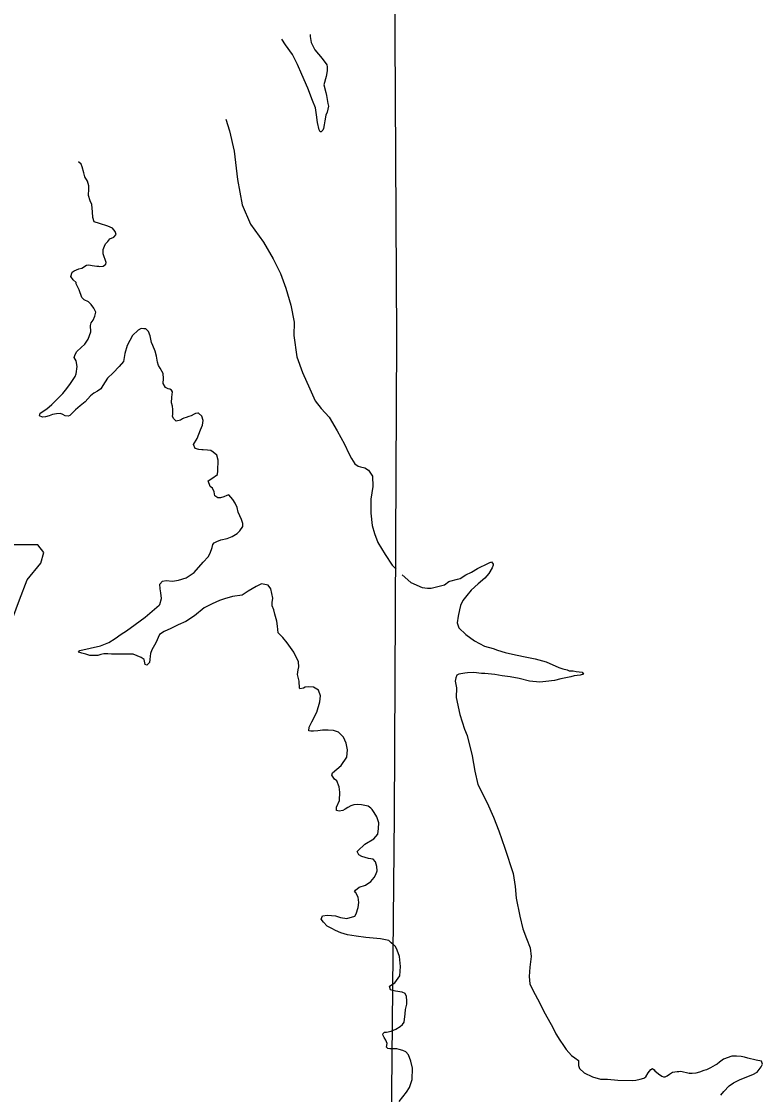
# Model space of a CAD drawing. Extents: x 31699 to 244310, y -8841 to 11474.
# Drawn here: x 144701.5 to 144975.7, y 2121.5 to 2518.3 of the extents above; entities that cross this region are included whole.
import ezdxf

# ---------------------------------------------------------------- set-up
doc = ezdxf.new("R2010")
doc.units = 0
for name, color, linetype in [('G-ANNO-TEXT', 7, 'Continuous'), ('R_Draft', 7, 'Continuous'), ('R_Logo', 7, 'Continuous')]:
    doc.layers.add(name, color=color, linetype=linetype)

msp = doc.modelspace()

# ---------------------------------------------------------------- linework, layer by layer
at = {"layer": 'G-ANNO-TEXT'}
msp.add_lwpolyline([(144590.8, 2341.65), (144595.88, 2307.82), (144593.62, 2256.5), (144598.13, 2253.68), (144606.59, 2253.68), (144606.59, 2235.63), (144677.65, 2235.63), (144681.03, 2242.97), (144679.9, 2254.81), (144681.59, 2268.34), (144687.8, 2279.06), (144691.75, 2286.95), (144697.38, 2295.41), (144700.77, 2304.43), (144703.59, 2311.77), (144708.66, 2317.97), (144709.79, 2321.92), (144707.54, 2324.74), (144690.05, 2324.74), (144694, 2332.63), (144694.56, 2337.71), (144692.23, 2341.6)], close=True, dxfattribs=at)
at = {"layer": 'R_Draft'}
for points in [[(144808.24, 2513.47), (144808.29, 2512.73), (144808.7, 2510.54), (144810.07, 2507.85), (144812.78, 2504.67), (144814.41, 2502.26), (144814.63, 2501.53), (144814.62, 2500.06), (144814.23, 2497.97), (144813.34, 2494.87), (144814.04, 2492.02), (144814.35, 2490.89), (144814.85, 2488.04), (144815.02, 2486.97), (144814.63, 2484.82), (144814.14, 2483.67), (144813.68, 2481.58), (144813.46, 2480.1), (144813.24, 2478.76), (144813, 2478.08), (144812.42, 2477.53), (144811.95, 2477.51), (144811.66, 2478.3), (144811.03, 2480.95), (144810.59, 2483.81), (144810.3, 2486.4), (144809.2, 2489.11), (144807.44, 2493.65), (144805.25, 2498.66), (144803.58, 2502.41), (144801.71, 2506.08), (144799.12, 2509.67), (144797.76, 2511.74)], [(144777.08, 2482.2), (144778.49, 2477.86), (144780.16, 2470.36), (144781.4, 2459.92), (144783.14, 2450.49), (144786.27, 2443.31), (144790.98, 2436.73), (144794.61, 2430.51), (144797.34, 2425.13), (144799.33, 2419.72), (144801.1, 2413.37), (144802.33, 2407.06), (144802.3, 2402.18), (144803.38, 2394.27), (144805.46, 2388.53), (144808.22, 2382.41), (144810.18, 2378), (144812.42, 2375.14), (144815.33, 2372.04), (144818.32, 2366.93), (144820.97, 2361.95), (144822.63, 2358.6), (144823.63, 2356.69), (144824.77, 2354.73), (144826.07, 2353.84), (144826.94, 2353.67), (144828.49, 2353.26), (144829.93, 2352.37), (144831.34, 2350.15), (144831.48, 2346.35), (144830.78, 2341.64), (144830.7, 2336.43), (144831.2, 2331.9), (144832.04, 2328.92), (144833.29, 2325.63), (144836.05, 2321.18), (144838.6, 2317.19), (144840.1, 2315.77)], [(144745.72, 2404.72), (144744.6, 2404.21), (144742.54, 2402.13), (144740.6, 2398.52), (144739.7, 2395.48), (144739.21, 2392.59), (144737.67, 2390.66), (144735.35, 2388.44), (144733.29, 2386.36), (144731.58, 2383.7), (144730.89, 2382.47), (144729.58, 2381.62), (144728.27, 2380.84), (144727.04, 2379.86), (144724.98, 2377.71), (144723.17, 2376.18), (144721.48, 2374.65), (144720.32, 2373.61), (144719.35, 2372.64), (144718.76, 2372.35), (144717.69, 2372.44), (144716.8, 2373.01), (144715.92, 2373.32), (144714.46, 2373.26), (144713, 2373.01), (144711.75, 2372.5), (144710.36, 2372.05), (144709.29, 2372.01), (144708.14, 2372.44), (144708.44, 2373.52), (144710.79, 2375.07), (144712.73, 2376.61), (144716.73, 2380.7), (144718.26, 2382.62), (144719.66, 2384.48), (144721.38, 2387.01), (144721.74, 2387.96), (144722.11, 2390.78), (144721.7, 2392.77), (144720.99, 2394.08), (144721.28, 2395.16), (144721.98, 2396.25), (144723.6, 2397.71), (144724.88, 2399.03), (144726.09, 2400.88), (144727.19, 2403.59), (144726.97, 2405.92), (144727.27, 2406.93), (144727.97, 2407.89), (144728.59, 2409.39), (144728.89, 2410.27), (144728.94, 2410.8), (144728.22, 2412.25), (144727.23, 2413.68), (144726.26, 2414.65), (144724.63, 2415.39), (144723.8, 2416.23), (144722.76, 2419.07), (144721.75, 2421.31), (144721.66, 2421.84), (144720.56, 2422.8), (144719.71, 2424.04), (144720.19, 2425.6), (144720.91, 2426.16), (144722.75, 2426.82), (144723.81, 2427.13), (144725.51, 2428.19), (144726.44, 2428.29), (144727.58, 2428.06), (144729.4, 2427.79), (144730, 2427.82), (144730.33, 2427.69), (144731.66, 2427.87), (144732.71, 2428.51), (144732.82, 2429.19), (144731.7, 2432.35), (144731.71, 2433.96), (144732.2, 2435.18), (144732.57, 2436.13), (144733.41, 2436.96), (144734.18, 2437.92), (144735.69, 2438.51), (144736.45, 2439.54), (144736.15, 2440.6), (144735.17, 2441.9), (144733.47, 2442.57), (144730.3, 2443.6), (144728.34, 2444.2), (144727.88, 2445.78), (144727.74, 2447.92), (144727.51, 2450.65), (144726.93, 2451.97), (144726.32, 2454.02), (144726.37, 2456.42), (144726.4, 2457.49), (144725.87, 2459.21), (144724.94, 2460.92), (144724.55, 2462.37), (144723.87, 2464.55), (144723.5, 2465.61), (144722.54, 2466.37)], [(144743.56, 2295.31), (144747.27, 2297.98), (144749.86, 2300.27), (144751.61, 2301.67), (144752.39, 2302.44), (144752.64, 2302.71), (144753.23, 2304.94), (144753.09, 2307.07), (144752.84, 2308.53), (144752.71, 2310.27), (144753.6, 2311.37), (144755.06, 2311.55), (144757.41, 2311.37), (144759.54, 2311.64), (144762.37, 2312.61), (144765.38, 2314.53), (144768.64, 2318.38), (144770.51, 2320.32), (144771.33, 2321.69), (144772.06, 2323.79), (144772.28, 2324.93), (144772.79, 2325.55), (144773.71, 2326.05), (144775.29, 2326.57), (144777.61, 2327.12), (144779.45, 2327.86), (144781.22, 2328.99), (144782.32, 2329.96), (144783.33, 2331.54), (144783.36, 2332.61), (144782.9, 2334.19), (144781.67, 2336.89), (144781.28, 2338.55), (144780.48, 2340.12), (144779.7, 2341.57), (144778.17, 2343.32), (144777.51, 2343.03), (144776.32, 2342.58), (144775.14, 2342.14), (144774.07, 2342.1), (144772.97, 2342.93), (144772.72, 2344.33), (144772.2, 2345.78), (144771.25, 2346.28), (144770.5, 2348.46), (144771.94, 2349.31), (144773.96, 2350.79), (144774.11, 2352.13), (144774.23, 2356.14), (144773.7, 2357.99), (144772.39, 2359.02), (144771.5, 2359.65), (144770.3, 2359.81), (144768.76, 2359.96), (144768.22, 2359.94), (144767.08, 2360.03), (144765.8, 2360.39), (144765.08, 2361.83), (144766.47, 2364.15), (144767.76, 2367.27), (144768.5, 2368.97), (144768.7, 2370.78), (144768.25, 2372.3), (144767, 2373.46), (144766.67, 2373.45), (144765.81, 2373.28), (144765.35, 2373.07), (144764.23, 2372.49), (144763.44, 2372.2), (144762.39, 2371.83), (144761.53, 2371.6), (144761.07, 2371.38), (144760.35, 2370.89), (144758.76, 2370.49), (144757.8, 2371.33), (144757.36, 2372.25), (144757.47, 2373.12), (144757.47, 2374.79), (144757.29, 2376.06), (144756.98, 2377.25), (144757.11, 2379.39), (144757.3, 2381.34), (144757.02, 2381.93), (144756.4, 2382.31), (144755.73, 2382.42), (144754.71, 2382.91), (144753.92, 2384.42), (144753.99, 2386.23), (144753.85, 2388.16), (144752.78, 2390.13), (144752.15, 2391.04), (144751.77, 2392.37), (144751.49, 2394.5), (144750.89, 2396.41), (144750.08, 2398.46), (144749.57, 2399.57), (144749.08, 2402.03), (144748.43, 2403.61), (144747.52, 2404.65), (144746.72, 2404.68), (144745.72, 2404.72)], [(144842.36, 2313.63), (144845.51, 2310.82), (144849.71, 2308.97), (144851.66, 2308.7), (144853.06, 2308.75), (144855.58, 2309.31), (144857.96, 2310), (144859.65, 2311.19), (144859.98, 2311.34), (144862.83, 2312.04), (144863.75, 2312.34), (144865.91, 2313.62), (144867.94, 2314.63), (144870.16, 2315.98), (144871.48, 2316.63), (144872.99, 2317.35), (144873.51, 2317.63), (144874.5, 2318.07), (144875.35, 2318.43), (144876.05, 2317.59), (144876, 2317.19), (144875.63, 2316.24), (144874.37, 2314.19), (144872.96, 2312.47), (144870.5, 2310.38), (144867.91, 2308.01), (144866.31, 2306.08), (144864.84, 2304.16), (144863.97, 2302.39), (144863.56, 2300.77), (144863.11, 2298.42), (144862.67, 2295.86), (144863.27, 2294.08), (144865.89, 2291.63), (144869.05, 2289.21), (144872.86, 2287.34), (144876.03, 2286.38), (144877.59, 2285.77), (144880.42, 2285), (144884.33, 2284.07), (144888.5, 2283.28), (144891.59, 2282.66), (144895.57, 2281.46), (144900.25, 2279.42), (144901.81, 2278.87), (144903.36, 2278.53), (144904.17, 2278.22), (144905.57, 2278.21), (144906.72, 2277.98), (144908.93, 2277.66), (144909.49, 2276.94), (144908.17, 2276.56), (144906.04, 2276.35), (144904.72, 2275.9), (144901.07, 2275.17), (144898.69, 2274.62), (144895.5, 2274.17)], [(144819.02, 2226.21), (144818.08, 2226.45), (144818.1, 2227.78), (144819.21, 2230.23), (144819.24, 2233.24), (144818.97, 2235.3), (144818.15, 2237.54), (144817.33, 2238.11), (144816.34, 2239.62), (144816.58, 2240.43), (144819.82, 2243.21), (144821.91, 2246.23), (144822.15, 2248.98), (144821.66, 2251.37), (144820.58, 2253.67), (144818.77, 2255.54), (144816.89, 2256.08), (144815.01, 2256.21), (144812.81, 2256.2), (144811.14, 2256.01), (144809.55, 2255.81), (144808.48, 2255.84), (144807.81, 2256.02), (144807.89, 2257.29), (144808.89, 2259.27), (144810.7, 2262.87), (144811.9, 2266.72), (144812.15, 2268.94), (144811.41, 2271.05), (144809.57, 2272.12), (144807.76, 2272.26), (144806.43, 2272.08), (144805.77, 2271.72), (144804.45, 2271.47), (144804.3, 2271.73), (144804.28, 2274.34), (144803.66, 2276.79), (144803.86, 2278.54), (144804.09, 2279.68), (144803.95, 2281.48), (144802.23, 2285.03), (144799.76, 2288.55), (144798.22, 2290.5), (144796.43, 2292.17), (144796.2, 2294.64), (144796, 2296.57), (144795.17, 2299.14), (144794.79, 2300.67), (144794.26, 2302.25), (144794.22, 2303.45), (144794.5, 2305.07), (144793.7, 2308.52), (144792.72, 2309.82), (144790.3, 2310.4), (144788.33, 2309.39), (144785.32, 2307.62), (144783.1, 2306.13), (144779.58, 2305.61), (144776.61, 2304.83), (144774.76, 2304.17), (144772, 2303), (144769.12, 2301.43), (144765.48, 2298.56), (144762.28, 2296.44), (144759.46, 2295.2), (144756.77, 2293.84), (144754.27, 2292.75), (144752.58, 2291.55), (144751.15, 2288.49), (144749.7, 2285.97), (144749.15, 2284.61), (144749.12, 2283.54), (144748.97, 2282.33), (144748.87, 2281.19), (144747.84, 2280.22), (144747.23, 2280.47), (144746.83, 2282.32), (144745.8, 2283.15), (144742.82, 2284.32), (144741.01, 2284.39), (144738.41, 2284.3), (144736.48, 2284.29), (144734.74, 2284.37), (144733.47, 2284.45), (144731.93, 2284.47), (144730.8, 2284.23), (144729.68, 2283.85), (144728.28, 2283.8), (144726.74, 2283.88), (144725.26, 2284.3), (144723.84, 2284.71), (144723.37, 2284.83), (144722.56, 2285.07), (144723, 2285.69), (144726.85, 2286.49), (144730.69, 2287.43), (144733.78, 2288.61), (144736.13, 2290.1), (144738.41, 2291.71), (144740.37, 2292.92), (144743.56, 2295.31)], [(144895.5, 2274.17), (144893.3, 2274.03), (144889.48, 2274.36), (144885.64, 2275.29), (144882.28, 2275.91), (144879.33, 2276.34), (144876.58, 2276.78), (144872.96, 2277.18), (144871.75, 2277.21), (144868.8, 2277.5), (144866.47, 2277.42), (144865.47, 2277.32), (144863.28, 2276.9), (144862.56, 2276.54), (144862.2, 2275.53), (144861.97, 2274.39), (144862.4, 2271.86), (144862.26, 2268.25), (144863.68, 2262.02), (144865.41, 2256.6), (144866.43, 2254.23), (144868.3, 2246.74), (144869.24, 2241.03), (144870.29, 2236.12), (144873.74, 2229.36), (144876.19, 2224.1), (144878.11, 2219.02), (144880.35, 2212.55), (144883.42, 2203.17), (144884.19, 2198.45), (144884.55, 2194.06), (144885.92, 2187.42), (144887.03, 2182.72), (144888.29, 2179.22), (144889.68, 2175.73), (144890.13, 2172.53), (144889.6, 2168.57), (144889.33, 2165.09), (144889.56, 2162.42), (144890.64, 2160.06), (144892.36, 2156.84), (144895.23, 2151.26), (144898.15, 2146.29), (144899.23, 2143.92), (144900.72, 2141.63), (144901.99, 2139.61), (144902.98, 2138.11), (144905, 2135.84), (144906.23, 2135.08), (144907.6, 2134.06), (144907.62, 2133.59), (144907.6, 2132.26), (144907.98, 2131.07), (144909.7, 2129.52), (144912.76, 2127.96), (144915.73, 2127.2), (144918.27, 2127.15), (144922.15, 2126.76), (144927.43, 2126.61), (144928.76, 2126.79), (144930.42, 2127.12), (144931.81, 2127.5), (144932.52, 2128.06), (144933.41, 2129.43), (144934.3, 2130.73), (144935.02, 2131.09), (144935.64, 2130.65), (144935.85, 2130.19), (144937.16, 2129.1), (144938.39, 2128.27), (144938.39, 2128.2), (144939, 2128.02), (144939.67, 2128.05), (144940.46, 2128.34), (144941.24, 2128.97), (144942.41, 2129.68), (144943.21, 2129.91), (144944.14, 2129.94), (144944.54, 2129.96), (144944.74, 2129.97), (144945.47, 2130.06), (144948.56, 2129.32)], [(144839.11, 2176.82), (144838.26, 2177.57), (144837.43, 2178.41), (144836.15, 2178.7), (144834.34, 2179.04), (144831.65, 2179.34), (144828.91, 2179.58), (144825.35, 2179.99), (144822.06, 2180.54), (144819.63, 2181.32), (144817.67, 2182.12), (144816.3, 2182.88), (144814.6, 2183.68), (144813.21, 2185.24), (144812.31, 2186.28), (144812.8, 2187.5), (144814.66, 2187.83), (144817.67, 2187.6), (144819.56, 2186.93), (144821.91, 2186.55), (144824.82, 2187.46), (144825.32, 2188.34), (144826.11, 2190.58), (144826.31, 2192.52), (144826.04, 2194.45), (144825.18, 2196.09), (144824.7, 2196.47), (144825.01, 2197.09), (144826.37, 2198.2), (144828.75, 2198.89), (144830.77, 2200.23), (144831.99, 2201.74), (144832.55, 2202.83), (144833.03, 2204.25), (144832.98, 2205.86), (144832.45, 2207.58), (144831.55, 2208.48), (144829.87, 2208.75), (144827.37, 2209.47), (144826.28, 2210.16), (144825.63, 2211.34), (144825.96, 2211.62), (144828.47, 2214.05), (144831.88, 2216.04), (144833.28, 2217.76), (144833.61, 2219.91), (144833.73, 2221.99), (144832.92, 2224.17), (144832, 2225.74), (144831.29, 2226.91), (144830.74, 2227.36), (144829.77, 2228.13), (144827.28, 2228.64), (144825.81, 2228.79), (144824.48, 2228.61), (144823.36, 2228.24), (144822.25, 2227.6), (144821.27, 2226.96), (144820.35, 2226.46), (144819.02, 2226.21)], [(144846.02, 2127.06), (144846.13, 2131.27), (144845.57, 2133.86), (144844.62, 2136.17), (144843.72, 2137.2), (144842.56, 2137.76), (144841.21, 2138.18), (144840.33, 2138.42), (144839.53, 2138.39), (144838, 2138.34), (144837.8, 2138.33), (144836.99, 2138.43), (144836.51, 2139.02), (144836.79, 2140.36), (144836.35, 2141.62), (144835.65, 2142.53), (144835.21, 2143.58), (144835.32, 2144.06), (144835.84, 2144.54), (144836.51, 2144.5), (144838.23, 2144.96), (144840.01, 2145.63), (144841.58, 2146.62), (144842.49, 2147.32), (144843.12, 2148.21), (144843.41, 2151.29), (144843.62, 2152.9), (144844.08, 2154.93), (144844.11, 2156.06), (144843.98, 2157.73), (144843.48, 2158.78), (144842.39, 2159.28), (144839.84, 2159.72), (144838.9, 2159.89), (144838.02, 2160.19), (144837.7, 2161.58), (144839.66, 2162.79), (144841.44, 2165.32), (144841.72, 2168.81), (144841.32, 2172.47), (144840.43, 2174.91), (144839.85, 2176.16), (144838.58, 2177.29)], [(144960.23, 2121.21), (144961.39, 2122.59), (144963.39, 2124.65), (144964.96, 2125.77), (144967.13, 2126.91), (144969.9, 2128), (144972.08, 2128.87), (144973.65, 2129.79), (144975.19, 2131.71), (144975.69, 2132.66), (144975.32, 2133.85), (144973.31, 2134.19), (144970.28, 2134.89), (144969, 2135.25), (144967.73, 2135.48), (144966.05, 2135.69), (144964.31, 2135.7), (144961.21, 2134.6), (144959.78, 2133.49), (144958.87, 2132.73), (144958.14, 2132.3), (144956.44, 2131.38), (144954.92, 2130.66), (144954, 2130.3), (144952.42, 2129.71), (144950.96, 2129.4), (144949.69, 2129.29), (144948.83, 2129.27), (144948.56, 2129.32)], [(144841.17, 2118.87), (144843.98, 2122.31), (144844.99, 2124.08), (144846.02, 2127.06)]]:
    msp.add_lwpolyline(points, dxfattribs=at)
at = {"layer": 'R_Logo'}
msp.add_lwpolyline([(144839.21, 2579.79), (144840.2, 2401.26), (144839.32, 2224.59), (144837.71, 2045.83)], dxfattribs=at)
msp.add_lwpolyline([(144839.21, 2579.79), (144840.2, 2401.26), (144839.32, 2224.59), (144837.71, 2045.83)], dxfattribs=at)

doc.saveas('drawing.dxf')
